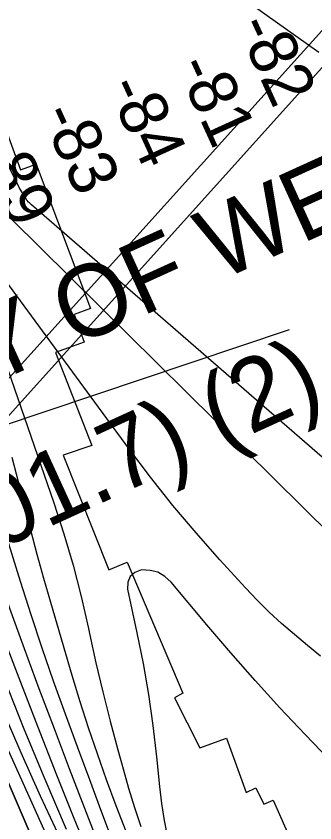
# Model space of a CAD drawing. Extents: x 3651524 to 3689615, y 505651 to 531377.
# Drawn here: x 3658686 to 3659102, y 517307 to 518433 of the extents above; entities that cross this region are included whole.
import ezdxf

# ---------------------------------------------------------------- set-up
doc = ezdxf.new("R2010")
doc.units = 0
for name, color, linetype in [('V-CHAN-NAID', 7, 'Continuous'), ('V-GRID-MAJR', 7, 'Continuous'), ('V-RIVR-RANG', 7, 'Continuous'), ('V-RRAP-RVMT', 7, 'Continuous'), ('V-TOPO-DPTH', 7, 'Continuous'), ('V-TOPO-MAJR', 7, 'Continuous'), ('V-TOPO-MINR', 7, 'Continuous'), ('V-UTIL-LINE', 7, 'Continuous')]:
    doc.layers.add(name, color=color, linetype=linetype)

msp = doc.modelspace()

# ---------------------------------------------------------------- linework, layer by layer
at = {"layer": 'V-GRID-MAJR'}
msp.add_spline([(3655702.37, 517123.07), (3660982.023, 517177.978), (3666261.669, 517233.653), (3671541.307, 517290.097), (3676820.936, 517347.309), (3682100.557, 517405.288), (3687380.17, 517464.035)], degree=3, dxfattribs=at)
at = {"layer": 'V-RIVR-RANG'}
msp.add_line((3658175.912, 517695.705), (3659066.837, 517995.46), dxfattribs=at)
at = {"layer": 'V-RRAP-RVMT'}
for points in [[(3658585.041, 518510.52), (3658692.029, 518218.121), (3658713.783, 518225.945), (3658789.73, 518024.813), (3658766.93, 518016.469)], [(3658766.93, 518016.469), (3658780.582, 517977.471), (3658740.704, 517963.316), (3658791.522, 517833.404), (3658751.612, 517819.843), (3658815.162, 517660.036), (3658840.711, 517670.883), (3658918.418, 517488.029), (3658906.534, 517481.602), (3658941.88, 517411.585), (3658979.008, 517425.107), (3659006.604, 517349.247), (3659020.142, 517356.195), (3659031.415, 517333.076), (3659044.03, 517338.702), (3659086.709, 517242.779)]]:
    msp.add_lwpolyline(points, dxfattribs=at)
at = {"layer": 'V-TOPO-DPTH'}
for points in [[(3658111.345, 519234.599), (3658193.474, 518833.327), (3658221.886, 518703.02), (3658252.506, 518573.264), (3658286.437, 518444.334), (3658322.575, 518315.954), (3658391.639, 518082.128), (3658394.998, 518071.107), (3658398.482, 518060.126), (3658402.155, 518049.207), (3658405.954, 518038.33), (3658466.985, 517868.284), (3658481.956, 517827.421), (3658497.284, 517786.695), (3658513.148, 517746.175), (3658529.369, 517705.791), (3658545.958, 517665.553), (3658562.679, 517625.369), (3658579.597, 517585.269), (3658596.648, 517545.224), (3658866.145, 516916.609)], [(3658866.145, 516916.609), (3658596.648, 517545.224), (3658579.597, 517585.269), (3658562.679, 517625.369), (3658545.958, 517665.553), (3658529.369, 517705.791), (3658513.148, 517746.175), (3658497.284, 517786.695), (3658481.956, 517827.421), (3658466.985, 517868.284), (3658405.954, 518038.33), (3658402.155, 518049.207), (3658398.482, 518060.126), (3658394.998, 518071.107), (3658391.639, 518082.128), (3658322.575, 518315.954), (3658286.437, 518444.334), (3658252.506, 518573.264), (3658221.886, 518703.02), (3658193.474, 518833.327), (3658111.345, 519234.599)], [(3658263.207, 518661.848), (3658317.423, 518409.667), (3658330.644, 518351.774), (3658344.84, 518294.134), (3658360.5, 518236.874), (3658377.136, 518179.868), (3658409.535, 518073.887), (3658410.742, 518070.075), (3658411.998, 518066.279), (3658413.33, 518062.51), (3658414.711, 518058.757), (3658504.947, 517820.877), (3658524.657, 517769.476), (3658544.614, 517718.171), (3658564.939, 517667.012), (3658585.511, 517615.949), (3658606.545, 517565.078), (3658627.949, 517514.365), (3658649.909, 517463.891), (3658672.239, 517413.575), (3658870.075, 516974.325)], [(3658263.207, 518661.848), (3658317.423, 518409.667), (3658330.644, 518351.774), (3658344.84, 518294.134), (3658360.5, 518236.874), (3658377.136, 518179.868), (3658409.535, 518073.887), (3658410.742, 518070.075), (3658411.998, 518066.279), (3658413.33, 518062.51), (3658414.711, 518058.757), (3658504.947, 517820.877), (3658524.657, 517769.476), (3658544.614, 517718.171), (3658564.939, 517667.012), (3658585.511, 517615.949), (3658606.545, 517565.078), (3658627.949, 517514.365), (3658649.909, 517463.891), (3658672.239, 517413.575), (3658870.075, 516974.325)]]:
    msp.add_lwpolyline(points, dxfattribs=at)
at = {"layer": 'V-TOPO-MAJR'}
for points in [[(3658200.495, 519238.7), (3658233.154, 519036.203), (3658251.981, 518924.356), (3658271.829, 518812.699), (3658293.207, 518701.324), (3658315.607, 518590.138), (3658421.258, 518083.685), (3658422.618, 518077.686), (3658424.113, 518071.723), (3658425.813, 518065.815), (3658427.649, 518059.944), (3658429.641, 518054.12), (3658431.703, 518048.322), (3658433.873, 518042.563), (3658436.114, 518036.83), (3658542.487, 517771.93), (3658567.116, 517710.657), (3658591.771, 517649.395), (3658616.467, 517588.15), (3658641.19, 517526.915), (3658666.468, 517465.923), (3658692.458, 517405.244), (3658719.515, 517345.033), (3658747.285, 517285.135)], [(3659126.08, 517707.751), (3658679.49, 518149.127)], [(3658679.883, 517817.144), (3658688.809, 517783.455), (3658697.366, 517749.665), (3658705.879, 517715.862), (3658714.703, 517682.142), (3658723.992, 517648.548), (3658733.592, 517615.037), (3658763.533, 517513.18), (3658774.712, 517476.483), (3658786.366, 517439.942), (3658798.733, 517403.636), (3658811.576, 517367.487), (3658825.019, 517331.551), (3658838.785, 517295.742)]]:
    msp.add_lwpolyline(points, dxfattribs=at)
at = {"layer": 'V-TOPO-MINR'}
for points in [[(3658111.345, 519234.599), (3658193.474, 518833.327), (3658221.886, 518703.02), (3658252.506, 518573.264), (3658286.437, 518444.334), (3658322.575, 518315.954), (3658391.639, 518082.128), (3658394.998, 518071.107), (3658398.482, 518060.126), (3658402.155, 518049.207), (3658405.954, 518038.33), (3658466.985, 517868.284), (3658481.956, 517827.421), (3658497.284, 517786.695), (3658513.148, 517746.175), (3658529.369, 517705.791), (3658545.958, 517665.553), (3658562.679, 517625.369), (3658579.597, 517585.269), (3658596.648, 517545.224), (3658866.145, 516916.609)], [(3658244.245, 519156.717), (3658307.426, 518813.995), (3658330.407, 518692.366), (3658354.104, 518570.879), (3658378.878, 518449.607), (3658404.369, 518328.479), (3658444.006, 518144.19), (3658450.629, 518115.423), (3658457.798, 518086.801), (3658465.789, 518058.398), (3658474.328, 518030.141), (3658484.887, 517996.931), (3658499.526, 517952.322), (3658514.709, 517907.905), (3658530.709, 517863.776), (3658547.253, 517819.838), (3658585.358, 517721.404), (3658612.921, 517650.538), (3658640.635, 517579.732), (3658668.574, 517509.014), (3658696.664, 517438.355), (3658725.707, 517368.117), (3658755.869, 517298.379)], [(3659107.965, 518381.92), (3658458.512, 518842.887)], [(3658263.207, 518661.848), (3658317.423, 518409.667), (3658330.644, 518351.774), (3658344.84, 518294.134), (3658360.5, 518236.874), (3658377.136, 518179.868), (3658409.535, 518073.887), (3658410.742, 518070.075), (3658411.998, 518066.279), (3658413.33, 518062.51), (3658414.711, 518058.757), (3658504.947, 517820.877), (3658524.657, 517769.476), (3658544.614, 517718.171), (3658564.939, 517667.012), (3658585.511, 517615.949), (3658606.545, 517565.078), (3658627.949, 517514.365), (3658649.909, 517463.891), (3658672.239, 517413.575), (3658870.075, 516974.325)], [(3658421.505, 518630.878), (3658503.022, 518141.739), (3658503.626, 518138.193), (3658504.247, 518134.65), (3658504.892, 518131.111), (3658505.555, 518127.575), (3658505.933, 518125.594), (3658506.441, 518123.056), (3658506.977, 518120.524), (3658507.556, 518118.002), (3658508.164, 518115.486), (3658509.321, 518110.895), (3658509.699, 518109.623), (3658618.666, 517775.82), (3658637.493, 517719.247), (3658656.75, 517662.822), (3658676.651, 517606.622), (3658696.983, 517550.571), (3658717.764, 517494.68), (3658738.716, 517438.854), (3658759.924, 517383.125), (3658781.303, 517327.46), (3658845.802, 517160.666)], [(3659545.943, 517440.568), (3658707.277, 518169.452), (3658704.496, 518171.869), (3658703.193, 518173.177), (3658700.82, 518176.001), (3658699.758, 518177.506), (3658698.759, 518179.059), (3658691.627, 518190.968), (3658690.223, 518193.483), (3658689.787, 518194.338), (3658504.539, 518567.987)], [(3658478.402, 518493.851), (3658539.95, 518183.649), (3658545.608, 518156.484), (3658551.607, 518129.398), (3658558.118, 518102.431), (3658564.97, 518075.543), (3658583.499, 518005.613), (3658588.596, 517986.486), (3658593.728, 517967.369), (3658598.914, 517948.267), (3658604.136, 517929.174), (3658609.479, 517910.117), (3658614.95, 517891.096), (3658620.61, 517872.132), (3658626.397, 517853.204), (3658691.471, 517644.122), (3658706.325, 517597.628), (3658721.642, 517551.29), (3658737.652, 517505.188), (3658754.125, 517459.242), (3658771.01, 517413.438), (3658787.981, 517367.666), (3658805.081, 517321.943), (3658822.268, 517276.252)], [(3658406.353, 518469.396), (3658418.346, 518407.531), (3658430.826, 518345.768), (3658444.037, 518284.158), (3658457.735, 518222.648), (3658479.892, 518125.862), (3658483.035, 518112.865), (3658486.387, 518099.925), (3658490.054, 518087.071), (3658493.931, 518074.273), (3658542.709, 517920.043), (3658565.187, 517850.931), (3658588.409, 517782.077), (3658612.748, 517713.61), (3658637.831, 517645.401), (3658663.62, 517577.442), (3658689.608, 517509.559), (3658715.891, 517441.79), (3658742.372, 517374.098), (3658765.21, 517316.09), (3658790.288, 517254.681)], [(3658600.805, 518150.947), (3658738.236, 517753.445), (3658752.272, 517710.222), (3658765.207, 517666.694), (3658776.489, 517622.71), (3658786.67, 517578.421), (3658788.188, 517571.196), (3658797.161, 517530.382), (3658806.64, 517489.69), (3658816.877, 517449.183), (3658827.619, 517408.798), (3658834.94, 517382.275), (3658842.729, 517355.349), (3658850.955, 517328.563), (3658859.836, 517301.987)], [(3659110.294, 517539.695), (3659092.057, 517554.706), (3659073.84, 517569.742), (3659055.987, 517585.162), (3659038.596, 517601.065), (3659021.897, 517617.694), (3659005.659, 517634.807), (3658969.94, 517674.096), (3658936.802, 517711.718), (3658904.476, 517750.003), (3658873.368, 517789.285), (3658843.073, 517829.232), (3658608.354, 518149.039)], [(3659199.194, 517315.386), (3659088.791, 517430.289), (3659053.583, 517467.721), (3659018.919, 517505.64), (3658985.071, 517544.29), (3658951.767, 517583.425), (3658902.191, 517642.954), (3658893.31, 517650.821), (3658883.583, 517656.639), (3658872.586, 517659.385), (3658860.742, 517660.081), (3658851.518, 517656.431), (3658844.736, 517650.996), (3658841.62, 517642.883), (3658840.948, 517632.985), (3658854.311, 517572.157), (3658862.947, 517529.247), (3658870.566, 517486.175), (3658876.661, 517442.861), (3658881.739, 517399.385), (3658885.854, 517357.791), (3658888.765, 517333.976), (3658892.4, 517310.289), (3658897.12, 517286.794)]]:
    msp.add_lwpolyline(points, dxfattribs=at)
at = {"layer": 'V-UTIL-LINE'}
for p, q in [((3658387.56, 517607.484), (3660280.6, 519710.635)), ((3658394.861, 517563.672), (3660287.901, 519666.822))]:
    msp.add_line(p, q, dxfattribs=at)

# ---------------------------------------------------------------- texts
at = {"layer": 'V-CHAN-NAID'}
for s, rotation, p in [('CITY OF WESTWEGO LANDING ', 24.453135, (3658454.716, 517828.486)), (' (101.7) (2)', 24.621518, (3658518.544, 517621.794))]:
    msp.add_text(s, height=100, rotation=rotation, dxfattribs=at).set_placement(p)
at = {"layer": 'V-RIVR-RANG'}
for s, p in [('-82', (3658992.17, 518419.287)), ('-81', (3658907.99, 518362.88)), ('-84', (3658811.218, 518334.07)), ('-83', (3658718.716, 518295.901)), ('-89', (3658629.062, 518251.493))]:
    msp.add_text(s, height=67, rotation=294.528028, dxfattribs=at).set_placement(p)

doc.saveas('drawing.dxf')
